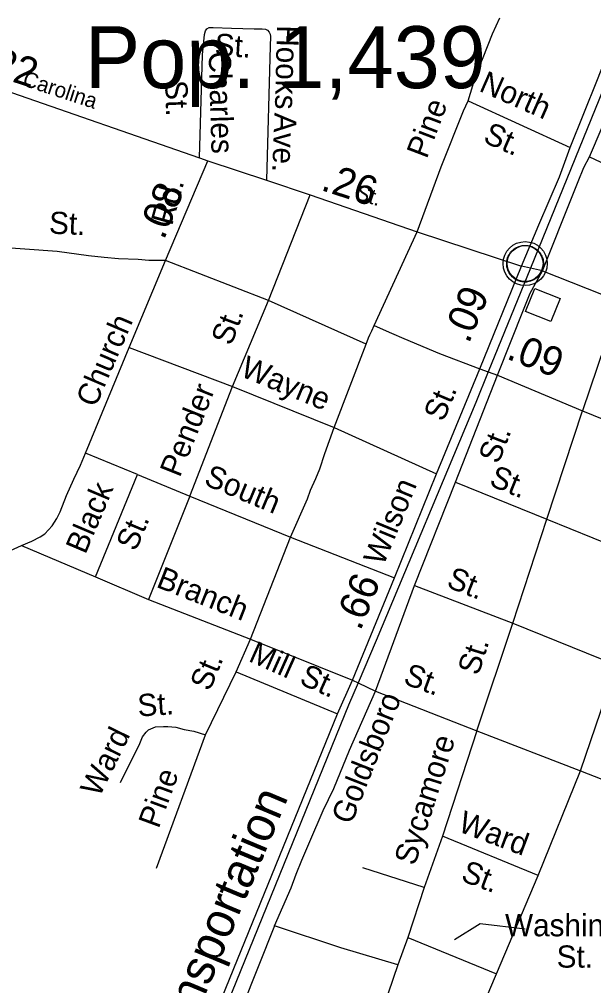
# Model space of a CAD drawing. Extents: x 2206922 to 2357709, y 510027 to 673830.
# Drawn here: x 2302832 to 2305287, y 651934 to 656068 of the extents above; entities that cross this region are included whole.
import ezdxf

# ---------------------------------------------------------------- set-up
doc = ezdxf.new("R2010")
doc.units = 0
for name, color, linetype in [('Exist Civil Demographics City Label', 7, 'Continuous'), ('Exist Civil Demographics Community CELL', 7, 'Continuous'), ('Exist Railroad Mainline', 7, 'Continuous'), ('Exist Railroad Mainline Label', 7, 'Continuous'), ('Exist Railroad Station CELL', 7, 'Continuous'), ('Exist Road Non-System Type 51', 7, 'Continuous'), ('Exist Road Non-System Type 51 Label', 7, 'Continuous'), ('Exist Road Primary NC Attributed', 7, 'Continuous'), ('Exist Road Primary NC Label', 7, 'Continuous'), ('Exist Road Primary NC Mileage Hundredths English Label', 7, 'Continuous'), ('Exist Road Primary US Attributed', 7, 'Continuous'), ('Exist Road Primary US Label', 7, 'Continuous'), ('Exist Road Primary US Mileage Tenths English Label', 7, 'Continuous'), ('Exist Road Secondary Mileage Hundredths English Label', 7, 'Continuous'), ('Exist Road Secondary Type 51 Attributed', 7, 'Continuous'), ('Exist Road Secondary Type 51 Label', 7, 'Continuous')]:
    doc.layers.add(name, color=color, linetype=linetype)

msp = doc.modelspace()

# ---------------------------------------------------------------- linework, layer by layer
at = {"layer": 'Exist Civil Demographics Community CELL'}
msp.add_lwpolyline([(2304916.6, 655035.5), (2304917.6, 655041), (2304919.4, 655047.6), (2304922.3, 655054.8), (2304925.2, 655060.6), (2304928.6, 655066.3), (2304932.3, 655071.4), (2304936.3, 655075.8), (2304940.9, 655080.4), (2304946.4, 655085), (2304951.8, 655088.6), (2304956.7, 655091.5), (2304961.8, 655094), (2304967.2, 655096.3), (2304972.9, 655098.1), (2304977.2, 655099.2), (2304982, 655100), (2304986.2, 655100.7), (2304992.5, 655100.9), (2304997, 655100.8), (2305002.6, 655100.6), (2305007.5, 655099.9), (2305012.4, 655098.9), (2305017.4, 655097.5), (2305022.6, 655095.5), (2305029.3, 655092.6), (2305035.5, 655089.1), (2305040.6, 655085.6), (2305045.7, 655081.5), (2305049.1, 655078.4), (2305053.2, 655074), (2305057, 655069.3), (2305060.1, 655064.7), (2305063.3, 655059.7), (2305065.7, 655054.6), (2305067.7, 655049.6), (2305069.3, 655044.5), (2305070.6, 655040), (2305071.7, 655033.9), (2305072.3, 655029.2), (2305072.6, 655023.2), (2305072.4, 655017.4), (2305071.8, 655011.7), (2305070.9, 655006.2), (2305069.2, 655000.1), (2305067.3, 654994.2), (2305065.1, 654989.2), (2305061.9, 654983.2), (2305058.6, 654977.9), (2305055.2, 654973.2), (2305050.9, 654968.4), (2305045.6, 654963.5), (2305040.6, 654959.3), (2305035.6, 654955.9), (2305031.3, 654953.4), (2305024.5, 654950.2), (2305017.3, 654947.4), (2305011.4, 654946), (2305004.8, 654944.7), (2305000.4, 654944.2), (2304995.9, 654943.9), (2304990.3, 654943.9), (2304986, 654944.4), (2304980.4, 654945.1), (2304974.4, 654946.4), (2304969.9, 654947.7), (2304964.7, 654949.6), (2304960.1, 654951.6), (2304956.2, 654953.8), (2304949.4, 654957.9), (2304943.8, 654962.2), (2304938.9, 654966.6), (2304934.4, 654971.5), (2304931.2, 654975.5), (2304928.3, 654979.6), (2304924.2, 654986.7), (2304922.4, 654990.3), (2304920.7, 654994.3), (2304918.1, 655002.5), (2304916.6, 655009.5), (2304915.9, 655014.7), (2304915.6, 655021), (2304915.5, 655025.7), (2304916.1, 655032.2)], close=True, dxfattribs=at)
for centre, radius in [((2304994.2, 655023), 94.3), ((2304993.9, 655023.3), 76.7)]:
    msp.add_circle(centre, radius, dxfattribs=at)
at = {"layer": 'Exist Railroad Mainline'}
for points in [[(2310181.1, 667695.3), (2309875, 666943.2), (2309540, 666120.1), (2307813.2, 661877.2), (2306143.9, 657775.6), (2306142.6, 657772.5), (2305536, 656280.9), (2305016.5, 655003.5), (2304836.2, 654560)], [(2304836.2, 654560), (2304782.7, 654428.5), (2304357.8, 653410.6), (2304280.3, 653229.9), (2304238.9, 653133.3), (2303537.7, 651406.7), (2303519.4, 651360.7)]]:
    msp.add_lwpolyline(points, dxfattribs=at)
at = {"layer": 'Exist Railroad Station CELL'}
msp.add_lwpolyline([(2305035.2, 654916.7), (2305143.7, 654873.9), (2305104.7, 654774.9), (2304996.2, 654817.7)], close=True, dxfattribs=at)
at = {"layer": 'Exist Road Non-System Type 51'}
for p, q in [((2305268.9, 655479.7), (2305439.6, 655880.9)), ((2304750.4, 655720), (2305186.5, 655519.1)), ((2305268.9, 655479.7), (2305570.5, 655336.7)), ((2303896.9, 654865.4), (2304075.7, 655317.2)), ((2304349.4, 654757.7), (2304533.3, 655159.5)), ((2303896.9, 654865.4), (2303457.2, 655036.1)), ((2305016.5, 655003.5), (2304978.3, 655012.4)), ((2305068.5, 654991.5), (2305016.5, 655003.5)), ((2305068.5, 654991.5), (2305398.1, 654861)), ((2303743.6, 654497.5), (2303896.9, 654865.4)), ((2304314.7, 654678.3), (2303896.9, 654865.4)), ((2303302.1, 654663.7), (2303743.6, 654497.5)), ((2304178, 654322.2), (2304314.7, 654678.3)), ((2304696.3, 654087.9), (2304876.2, 654545.2)), ((2303561.2, 654027.4), (2303743.6, 654497.5)), ((2303743.6, 654497.5), (2304178, 654322.2)), ((2305086.8, 653929.5), (2305240.1, 654393.3)), ((2304178, 654322.2), (2304615.7, 654124.2)), ((2303336.8, 654120.5), (2303114.2, 654211.8)), ((2303158, 653683.3), (2303336.8, 654120.5)), ((2303336.8, 654120.5), (2303561.2, 654027.4)), ((2304521.1, 653646.1), (2304696.3, 654087.9)), ((2304696.3, 654087.9), (2305086.8, 653929.5)), ((2303561.2, 654027.4), (2303384.2, 653586.5)), ((2303561.2, 654027.4), (2303991.8, 653853.1)), ((2304941.1, 653484.3), (2305086.8, 653929.5)), ((2305086.8, 653929.5), (2305555.6, 653739.3)), ((2303820.3, 653416.8), (2303991.8, 653853.1)), ((2303991.8, 653853.1), (2304435.1, 653678.7)), ((2302841.7, 653816.9), (2303158, 653683.3)), ((2303158, 653683.3), (2303384.2, 653586.5)), ((2304354.8, 653194), (2304521.1, 653646.1)), ((2304521.1, 653646.1), (2304941.1, 653484.3)), ((2303384.2, 653586.5), (2303820.3, 653416.8)), ((2304787.2, 653024.2), (2304941.1, 653484.3)), ((2304941.1, 653484.3), (2305384.4, 653305.6)), ((2303758.2, 653276.2), (2303820.3, 653416.8)), ((2303820.3, 653416.8), (2304256.3, 653241.5)), ((2305230.6, 652852.6), (2305384.4, 653305.6)), ((2303628.4, 653007), (2303758.2, 653276.2)), ((2303758.2, 653276.2), (2304192.5, 653097.3)), ((2304256.3, 653241.5), (2304280.3, 653229.9)), ((2304280.3, 653229.9), (2304354.8, 653194)), ((2304354.8, 653194), (2304787.2, 653024.2)), ((2304787.2, 653024.2), (2304641.3, 652574.2)), ((2304787.2, 653024.2), (2305230.6, 652852.6)), ((2303418.7, 652436.9), (2303628.4, 653007)), ((2305050, 652405.4), (2305230.6, 652852.6)), ((2304641.3, 652574.2), (2304562.8, 652353.3)), ((2305050, 652405.4), (2304641.3, 652574.2)), ((2304562.8, 652353.3), (2304300.3, 652438.5)), ((2304871.2, 651984.5), (2305050, 652405.4)), ((2304562.8, 652353.3), (2304492.6, 652140.2)), ((2303923.2, 652190.5), (2303597.1, 651372.5)), ((2304492.6, 652140.2), (2304449.6, 652023.4)), ((2304492.6, 652140.2), (2304871.2, 651984.5)), ((2304449.6, 652023.4), (2304349.9, 651727.3))]:
    msp.add_line(p, q, dxfattribs=at)
for points in [[(2304750.4, 655720), (2304785.1, 655832.2), (2304814.3, 655905.3), (2304854.4, 656005.7), (2304885.4, 656075.1)], [(2303601.9, 655474.9), (2303614.7, 655916.7), (2303623.8, 656003.2), (2303627.1, 656019.4), (2303633.6, 656027.5), (2303644.1, 656032.4), (2303660.3, 656032.4), (2303739, 656030.7), (2303836.3, 656026.7), (2303855.7, 656027.5), (2303870, 656028), (2303884.9, 656025.9), (2303893, 656021), (2303900.3, 656012.9), (2303903.6, 656004.8), (2303905.2, 655994.2), (2303904.8, 655953.3), (2303888.4, 655380)], [(2304533.3, 655159.5), (2304635.5, 655437), (2304730.4, 655676.2), (2304750.4, 655720)], [(2305068.5, 654991.5), (2305201.4, 655324.5), (2305221.5, 655373.8), (2305245.2, 655434.1), (2305268.9, 655479.7)], [(2304876.2, 654545.2), (2304990.1, 654832.7), (2305015.5, 654896.9), (2305068.5, 654991.5)], [(2304314.7, 654678.3), (2304325, 654706.1), (2304330.9, 654718.2), (2304338.4, 654735.8), (2304349.4, 654757.7)], [(2304349.4, 654757.7), (2304422.3, 654724.8), (2304475.2, 654702.9), (2304628.5, 654639), (2304800, 654573.3)], [(2303991.8, 653853.1), (2304063.4, 654017.1), (2304077.1, 654053.2), (2304099.7, 654103.5), (2304116.2, 654145.4), (2304137.7, 654210.9), (2304178, 654322.2)], [(2303923.2, 652190.5), (2303993.4, 652353.2), (2304014.7, 652411.3), (2304040.1, 652471.5), (2304073.9, 652551.4), (2304130.4, 652683.8), (2304176, 652777.8), (2304243.5, 652941.2), (2304354.8, 653194)], [(2303264.8, 652803.2), (2303347.1, 652970), (2303358.7, 652998), (2303374.5, 653018.3), (2303384.5, 653028.3), (2303414.2, 653040.7), (2303448.3, 653042.9), (2303466.1, 653043.2), (2303500.3, 653039.6), (2303536.3, 653029.8), (2303578.4, 653022.3), (2303628.4, 653007)], [(2305230.6, 652852.6), (2305613.7, 652702.9), (2305650.2, 652697.5), (2305670.3, 652704.8), (2305684.9, 652715.7), (2305693.7, 652733), (2305699.5, 652748.6), (2305716.5, 652791), (2305730.5, 652833.5), (2305767, 652913.8)], [(2304449.6, 652023.4), (2304205.9, 652095.5), (2303923.2, 652190.5)], [(2304716.1, 651592.3), (2304728.8, 651628.6), (2304756.2, 651699.7), (2304800, 651811.1), (2304823.7, 651869.5), (2304843.8, 651917), (2304871.2, 651984.5)]]:
    msp.add_lwpolyline(points, dxfattribs=at)
at = {"layer": 'Exist Road Non-System Type 51 Label'}
msp.add_lwpolyline([(2304994.9, 652176.1), (2304802.2, 652198.6), (2304692, 652129.6)], dxfattribs=at)
at = {"layer": 'Exist Road Primary NC Attributed'}
msp.add_line((2304800, 654573.3), (2304836.2, 654560), dxfattribs=at)
for points in [[(2301972.7, 656024.5), (2302239.1, 655925.9), (2302452.5, 655861.6), (2302766.3, 655767), (2303601.9, 655474.9), (2303638.4, 655462.2)], [(2303638.4, 655462.2), (2303888.4, 655380), (2304075.7, 655317.2), (2304533.3, 655159.5), (2304978.3, 655012.4)], [(2304836.2, 654560), (2304876.2, 654545.2), (2305240.1, 654393.3)], [(2305240.1, 654393.3), (2305764.5, 654178.9), (2306198.5, 654005.7), (2306401.2, 653928.2), (2306489.9, 653889.4), (2306572.9, 653856.2), (2306596.7, 653843.3), (2306613.4, 653834.3), (2306630.1, 653824.8), (2306647.6, 653814.9), (2306683.6, 653782.4), (2306745, 653736.1), (2306977.1, 653534.6)]]:
    msp.add_lwpolyline(points, dxfattribs=at)
at = {"layer": 'Exist Road Primary US Attributed'}
msp.add_line((2304800, 654573.3), (2304978.3, 655012.4), dxfattribs=at)
for points in [[(2304978.3, 655012.4), (2305052.3, 655189.1), (2305141.2, 655393.9), (2305186.5, 655519.1), (2305303.2, 655810.3), (2305392.6, 656040.4), (2305425.5, 656164.5), (2305460.2, 656312.4), (2305463.8, 656389.1), (2305472.9, 656522.3), (2305467.5, 656683), (2305447.4, 656819.9), (2305396.3, 656982.4), (2305363.5, 657086.5), (2305292.3, 657258.1), (2305188.3, 657542.9), (2305025.9, 658018.4), (2304962, 658251.9), (2304883.6, 658537.8)], [(2303483.9, 651355.3), (2304192.5, 653097.3), (2304256.3, 653241.5), (2304435.1, 653678.7), (2304615.7, 654124.2), (2304800, 654573.3)]]:
    msp.add_lwpolyline(points, dxfattribs=at)
at = {"layer": 'Exist Road Secondary Type 51 Attributed'}
msp.add_line((2303457.2, 655036.1), (2303638.4, 655462.2), dxfattribs=at)
for points in [[(2307658.2, 656618.4), (2306886.4, 656936.1), (2306348.2, 657152.4), (2306072.7, 656491.5), (2305912.2, 656118.2), (2305745.8, 655758.3), (2305570.5, 655336.7), (2305398.1, 654861), (2305240.1, 654393.3)], [(2303457.2, 655036.1), (2303386.1, 655036.8), (2303340.5, 655040.4), (2303256.5, 655043.4), (2303194.5, 655049.8), (2303127, 655056.2), (2302993.8, 655074.4), (2302696.4, 655096.3), (2302156.4, 655125.7), (2301973.9, 655135.6), (2300934, 655191.3)], [(2302778.5, 653789.2), (2302841.7, 653816.9), (2302885.5, 653835.1), (2302920.8, 653854), (2302940.9, 653866.8), (2302971.9, 653901.5), (2302992, 653932.5), (2303006.6, 653961.7), (2303033.9, 654031.1), (2303064.9, 654100.4), (2303094.1, 654160.7), (2303114.2, 654211.8), (2303302.1, 654663.7), (2303457.2, 655036.1)]]:
    msp.add_lwpolyline(points, dxfattribs=at)

# ---------------------------------------------------------------- texts
at = {"layer": 'Exist Civil Demographics City Label'}
msp.add_text('Pop. 1,439', height=265, dxfattribs=at).set_placement((2303112.1, 655773.6))
at = {"layer": 'Exist Railroad Mainline Label'}
msp.add_text('Transportation', height=150, rotation=67.2236, dxfattribs=at).set_placement((2303482.5, 651548.2))
at = {"layer": 'Exist Road Non-System Type 51 Label'}
for s, rotation, p in [('Hooks', 268.5872, (2303933.5, 656043.5)), ('St.', 356.4817, (2303664.8, 655913.1)), ('Charles', 271.6398, (2303641.1, 655929.4)), ('North', 336.3203, (2304792.7, 655763.1)), ('St.', 271.6398, (2303455.3, 655806.5)), ('Pine', 69.1601, (2304573.4, 655468)), ('Ave.', 267.7429, (2303922.9, 655669.4)), ('St.', 336.3203, (2304809.8, 655544.4)), ('St.', 69.4888, (2303738, 654668.1)), ('Wayne', 337.5331, (2303771.6, 654543.5)), ('Pender', 68.2507, (2303517.8, 654104.7)), ('St.', 68.672, (2304880.1, 654162.1)), ('South', 337.319, (2303616.6, 654078.8)), ('St.', 337.8889, (2304836.1, 654075.4)), ('Black', 67.0034, (2303114.2, 653775.9)), ('St.', 67.0034, (2303329.6, 653788.4)), ('Branch', 338.4134, (2303412.8, 653641.1)), ('St.', 338.4343, (2304653.4, 653640.9)), ('Mill', 335.8935, (2303807.2, 653324.1)), ('St.', 72.1759, (2304794.1, 653257.2)), ('St.', 67.3053, (2303645.7, 653189.9)), ('St.', 335.8935, (2304024.3, 653227)), ('St.', 339.5988, (2304469, 653227.2)), ('St.', 3.6882, (2303340, 653085.2)), ('Goldsboro', 68.4776, (2304251, 652619.2)), ('Ward', 63.7378, (2303173.7, 652736.4)), ('Sycamore', 72.3228, (2304522.9, 652443.8)), ('Pine', 69.8052, (2303427.3, 652602.7)), ('Ward', 339.3034, (2304702.2, 652596)), ('St.', 339.3034, (2304715.3, 652384.2)), ('Washington', 359.8578, (2304908, 652145.7))]:
    msp.add_text(s, height=95, rotation=rotation, dxfattribs=at).set_placement(p)
msp.add_text('St.', height=95, dxfattribs=at).set_placement((2305128.9, 652011.1))
at = {"layer": 'Exist Road Primary NC Label'}
for s, rotation, p in [('Carolina', 341.8095, (2302841.6, 655786.4)), ('St.', 341.9629, (2304264.6, 655300.9))]:
    msp.add_text(s, height=65.62, rotation=rotation, dxfattribs=at).set_placement(p)
at = {"layer": 'Exist Road Primary NC Mileage Hundredths English Label'}
for s, rotation, p in [('.22', 341.8095, (2302665.2, 655846.2)), ('.26', 341.9629, (2304116.3, 655338.9)), ('.09', 338.4283, (2304909.8, 654617.9))]:
    msp.add_text(s, height=125, rotation=rotation, dxfattribs=at).set_placement(p)
at = {"layer": 'Exist Road Primary US Label'}
for s, rotation, p in [('St.', 66.9938, (2304644.3, 654342.6)), ('Wilson', 67.609, (2304388, 653726.5))]:
    msp.add_text(s, height=95, rotation=rotation, dxfattribs=at).set_placement(p)
at = {"layer": 'Exist Road Primary US Mileage Tenths English Label'}
for s, rotation, p in [('.09', 67.4101, (2304753.1, 654677.3)), ('.66', 67.8663, (2304289.7, 653448.6))]:
    msp.add_text(s, height=125, rotation=rotation, dxfattribs=at).set_placement(p)
at = {"layer": 'Exist Road Secondary Mileage Hundredths English Label'}
msp.add_text('.08', height=125, rotation=67.5717, dxfattribs=at).set_placement((2303449.5, 655120.7))
at = {"layer": 'Exist Road Secondary Type 51 Label'}
for s, rotation, p in [('Rd.', 74.3994, (2303484.5, 655182.1)), ('St.', 357.5649, (2302957.4, 655151.4)), ('Church', 66.6821, (2303157.6, 654403.5))]:
    msp.add_text(s, height=95, rotation=rotation, dxfattribs=at).set_placement(p)

doc.saveas('drawing.dxf')
